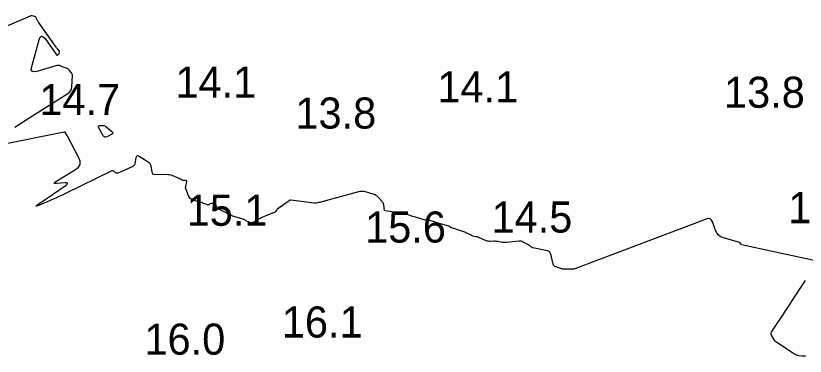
# Model space of a CAD drawing. Extents: x 1023796 to 1112670, y 656573 to 837340.
# Drawn here: x 1101522.3 to 1101649.4, y 687654.4 to 687709.2 of the extents above; entities that cross this region are included whole.
import ezdxf

# ---------------------------------------------------------------- set-up
doc = ezdxf.new("R2010")
doc.units = 0
doc.layers.add('V-CHAN-CONT-15FT', color=7, linetype='Continuous')
doc.layers.add('V-TOPO-SOUN', color=7, linetype='Continuous')

msp = doc.modelspace()

# ---------------------------------------------------------------- linework, layer by layer
at = {"layer": 'V-CHAN-CONT-15FT'}
for points in [[(1101522.12, 687691.26), (1101522.53, 687691.51), (1101522.94, 687691.77), (1101530.67, 687696.69), (1101530.93, 687696.9), (1101531.12, 687697.14), (1101531.24, 687697.43), (1101531.29, 687697.75), (1101531.39, 687699.56), (1101531.39, 687699.69), (1101531.36, 687699.8), (1101531.32, 687699.91), (1101531.25, 687700.01), (1101530.93, 687700.4), (1101530.84, 687700.49), (1101530.75, 687700.57), (1101530.65, 687700.64), (1101530.54, 687700.69), (1101529.55, 687701.1), (1101529.34, 687701.17), (1101529.14, 687701.2), (1101528.93, 687701.19), (1101528.72, 687701.14), (1101525.67, 687700.23), (1101525.19, 687700.15), (1101524.89, 687700.26), (1101524.77, 687700.55), (1101524.84, 687701.04), (1101526.04, 687705.33), (1101526.21, 687705.74), (1101526.43, 687705.9), (1101526.68, 687705.82), (1101526.98, 687705.5), (1101528.82, 687702.9), (1101528.86, 687702.86), (1101528.89, 687702.85), (1101528.94, 687702.85), (1101528.98, 687702.87), (1101529.17, 687703.01), (1101529.21, 687703.04), (1101529.24, 687703.08), (1101529.26, 687703.12), (1101529.28, 687703.17), (1101529.33, 687703.37), (1101529.33, 687703.41), (1101529.33, 687703.46), (1101529.31, 687703.5), (1101529.28, 687703.54), (1101529.01, 687703.84), (1101528.95, 687703.91), (1101528.9, 687703.97), (1101528.85, 687704.04), (1101528.8, 687704.11), (1101525.92, 687708.16), (1101525.86, 687708.24), (1101525.81, 687708.33), (1101525.76, 687708.41), (1101525.72, 687708.5), (1101525.54, 687708.88), (1101525.5, 687708.96), (1101525.44, 687709.02), (1101525.37, 687709.06), (1101525.28, 687709.09), (1101524.92, 687709.17), (1101524.83, 687709.18), (1101524.74, 687709.18), (1101524.65, 687709.16), (1101524.57, 687709.13), (1101507.99, 687702.04)], [(1101651.34, 687669.68), (1101639.18, 687672.34), (1101639.14, 687672.36), (1101639.1, 687672.38), (1101639.07, 687672.41), (1101639.04, 687672.45), (1101638.95, 687672.61), (1101638.93, 687672.65), (1101638.9, 687672.68), (1101638.86, 687672.71), (1101638.82, 687672.72), (1101636.1, 687673.52), (1101635.74, 687673.67), (1101635.45, 687673.88), (1101635.22, 687674.15), (1101635.05, 687674.5), (1101634.49, 687676), (1101634.32, 687676.31), (1101634.09, 687676.49), (1101633.8, 687676.54), (1101633.46, 687676.47), (1101612.29, 687668.45), (1101612.27, 687668.44), (1101612.26, 687668.44), (1101612.24, 687668.43), (1101612.23, 687668.43), (1101612.16, 687668.42), (1101612.15, 687668.41), (1101612.13, 687668.41), (1101612.12, 687668.41), (1101612.1, 687668.41), (1101611.12, 687668.42), (1101611.04, 687668.43), (1101610.95, 687668.43), (1101610.86, 687668.43), (1101610.77, 687668.43), (1101610.41, 687668.43), (1101610.32, 687668.43), (1101610.24, 687668.44), (1101610.15, 687668.46), (1101610.06, 687668.49), (1101609.26, 687668.78), (1101609.11, 687668.85), (1101608.99, 687668.95), (1101608.9, 687669.07), (1101608.85, 687669.23), (1101608.5, 687670.63), (1101608.49, 687670.67), (1101608.47, 687670.72), (1101608.46, 687670.77), (1101608.44, 687670.81), (1101608.35, 687671.02), (1101608.34, 687671.05), (1101608.33, 687671.07), (1101608.31, 687671.09), (1101608.3, 687671.12), (1101608.24, 687671.2), (1101608.22, 687671.22), (1101608.2, 687671.24), (1101608.18, 687671.26), (1101608.16, 687671.27), (1101608.03, 687671.33), (1101608, 687671.34), (1101607.97, 687671.35), (1101607.94, 687671.36), (1101607.91, 687671.37), (1101605.57, 687671.84), (1101605.5, 687671.85), (1101605.44, 687671.88), (1101605.38, 687671.91), (1101605.32, 687671.96), (1101605.1, 687672.14), (1101605.05, 687672.19), (1101604.99, 687672.23), (1101604.93, 687672.27), (1101604.87, 687672.3), (1101603.98, 687672.77), (1101603.81, 687672.85), (1101603.64, 687672.9), (1101603.45, 687672.92), (1101603.27, 687672.91), (1101601.31, 687672.7), (1101601.14, 687672.69), (1101600.97, 687672.68), (1101600.79, 687672.7), (1101600.62, 687672.72), (1101599.9, 687672.84), (1101599.75, 687672.86), (1101599.59, 687672.88), (1101599.44, 687672.89), (1101599.28, 687672.89), (1101598.66, 687672.88), (1101598.51, 687672.88), (1101598.35, 687672.9), (1101598.21, 687672.94), (1101598.06, 687672.99), (1101596.83, 687673.51), (1101596.73, 687673.54), (1101596.63, 687673.58), (1101596.53, 687673.6), (1101596.43, 687673.63), (1101595.85, 687673.74), (1101595.83, 687673.74), (1101595.81, 687673.75), (1101595.79, 687673.76), (1101595.78, 687673.77), (1101595.71, 687673.82), (1101595.69, 687673.83), (1101595.67, 687673.84), (1101595.65, 687673.85), (1101595.63, 687673.86), (1101594.75, 687674.28), (1101594.59, 687674.35), (1101594.43, 687674.42), (1101594.27, 687674.48), (1101594.11, 687674.53), (1101592.49, 687675.04), (1101592.44, 687675.05), (1101592.4, 687675.07), (1101592.36, 687675.1), (1101592.32, 687675.13), (1101592.18, 687675.26), (1101592.14, 687675.29), (1101592.1, 687675.31), (1101592.06, 687675.33), (1101592.01, 687675.35), (1101589.91, 687675.94), (1101589.82, 687675.97), (1101589.72, 687676), (1101589.62, 687676.03), (1101589.52, 687676.06), (1101588.98, 687676.25), (1101588.96, 687676.26), (1101588.93, 687676.26), (1101588.91, 687676.26), (1101588.88, 687676.25), (1101588.79, 687676.23), (1101588.76, 687676.23), (1101588.74, 687676.22), (1101588.71, 687676.22), (1101588.69, 687676.23), (1101588.41, 687676.27), (1101588.35, 687676.27), (1101588.3, 687676.29), (1101588.25, 687676.3), (1101588.19, 687676.31), (1101586.63, 687676.77), (1101586.42, 687676.84), (1101586.21, 687676.9), (1101586, 687676.96), (1101585.79, 687677.03), (1101584.95, 687677.3), (1101584.73, 687677.36), (1101584.52, 687677.41), (1101584.3, 687677.46), (1101584.09, 687677.49), (1101581.7, 687677.82), (1101581.7, 687677.82), (1101581.69, 687677.82), (1101581.69, 687677.83), (1101581.69, 687677.83), (1101581.68, 687677.84), (1101581.67, 687677.84), (1101581.67, 687677.84), (1101581.67, 687677.85), (1101581.67, 687677.85), (1101581.53, 687678.78), (1101581.49, 687678.93), (1101581.44, 687679.07), (1101581.36, 687679.2), (1101581.26, 687679.32), (1101580.56, 687680.06), (1101580.4, 687680.2), (1101580.22, 687680.33), (1101580.03, 687680.42), (1101579.83, 687680.49), (1101578.58, 687680.83), (1101578.3, 687680.89), (1101578.02, 687680.91), (1101577.74, 687680.89), (1101577.46, 687680.83), (1101572.16, 687679.38), (1101572.07, 687679.35), (1101571.97, 687679.33), (1101571.88, 687679.31), (1101571.78, 687679.29), (1101571.4, 687679.2), (1101571.31, 687679.18), (1101571.22, 687679.16), (1101571.13, 687679.14), (1101571.04, 687679.12), (1101570.67, 687679.04), (1101570.58, 687679.03), (1101570.49, 687679.02), (1101570.4, 687679.02), (1101570.31, 687679.03), (1101566.58, 687679.52), (1101566.54, 687679.52), (1101566.5, 687679.52), (1101566.46, 687679.51), (1101566.42, 687679.49), (1101566.28, 687679.41), (1101566.25, 687679.38), (1101566.21, 687679.36), (1101566.18, 687679.34), (1101566.15, 687679.32), (1101564.48, 687678.14), (1101564.42, 687678.09), (1101564.36, 687678.04), (1101564.3, 687677.98), (1101564.24, 687677.92), (1101564.04, 687677.66), (1101563.98, 687677.59), (1101563.92, 687677.54), (1101563.85, 687677.5), (1101563.78, 687677.46), (1101561.76, 687676.65), (1101561.61, 687676.58), (1101561.47, 687676.51), (1101561.33, 687676.43), (1101561.2, 687676.35), (1101560.56, 687675.93), (1101560.48, 687675.88), (1101560.39, 687675.86), (1101560.3, 687675.85), (1101560.21, 687675.87), (1101559.83, 687675.98), (1101559.74, 687676.01), (1101559.64, 687676.05), (1101559.56, 687676.09), (1101559.47, 687676.13), (1101559.11, 687676.35), (1101559.02, 687676.4), (1101558.92, 687676.44), (1101558.83, 687676.47), (1101558.73, 687676.5), (1101557.76, 687676.76), (1101557.57, 687676.81), (1101557.38, 687676.88), (1101557.2, 687676.95), (1101557.02, 687677.04), (1101554.99, 687678.09), (1101554.88, 687678.15), (1101554.79, 687678.23), (1101554.71, 687678.32), (1101554.65, 687678.43), (1101554.39, 687678.92), (1101554.34, 687678.99), (1101554.28, 687679.04), (1101554.2, 687679.06), (1101554.11, 687679.05), (1101553.59, 687678.94), (1101553.55, 687678.93), (1101553.52, 687678.91), (1101553.49, 687678.89), (1101553.46, 687678.87), (1101553.35, 687678.76), (1101553.32, 687678.74), (1101553.29, 687678.73), (1101553.25, 687678.73), (1101553.22, 687678.74), (1101552.34, 687679.05), (1101552.19, 687679.11), (1101552.03, 687679.16), (1101551.87, 687679.21), (1101551.71, 687679.26), (1101550.74, 687679.56), (1101550.55, 687679.65), (1101550.38, 687679.77), (1101550.25, 687679.92), (1101550.15, 687680.11), (1101549.61, 687681.5), (1101549.6, 687681.52), (1101549.6, 687681.54), (1101549.6, 687681.56), (1101549.61, 687681.58), (1101549.66, 687681.66), (1101549.67, 687681.68), (1101549.67, 687681.7), (1101549.68, 687681.72), (1101549.68, 687681.74), (1101549.81, 687682.5), (1101549.81, 687682.57), (1101549.79, 687682.62), (1101549.74, 687682.65), (1101549.67, 687682.66), (1101549.36, 687682.66), (1101549.28, 687682.67), (1101549.21, 687682.69), (1101549.13, 687682.71), (1101549.07, 687682.75), (1101548.78, 687682.91), (1101548.71, 687682.95), (1101548.63, 687682.99), (1101548.56, 687683.02), (1101548.48, 687683.05), (1101547.44, 687683.47), (1101547.23, 687683.54), (1101547.03, 687683.58), (1101546.82, 687683.61), (1101546.61, 687683.62), (1101544.78, 687683.61), (1101544.58, 687683.64), (1101544.42, 687683.72), (1101544.31, 687683.86), (1101544.24, 687684.06), (1101544.07, 687684.96), (1101544.01, 687685.17), (1101543.91, 687685.36), (1101543.77, 687685.52), (1101543.6, 687685.65), (1101542.13, 687686.56), (1101541.95, 687686.64), (1101541.81, 687686.63), (1101541.7, 687686.53), (1101541.63, 687686.35), (1101541.44, 687685.43), (1101541.37, 687685.22), (1101541.26, 687685.05), (1101541.11, 687684.91), (1101540.92, 687684.8), (1101538.69, 687683.86), (1101538.6, 687683.84), (1101538.51, 687683.84), (1101538.43, 687683.86), (1101538.35, 687683.91), (1101538.06, 687684.17), (1101537.98, 687684.22), (1101537.9, 687684.25), (1101537.82, 687684.24), (1101537.73, 687684.21), (1101530.26, 687680.57), (1101529.75, 687680.33), (1101529.23, 687680.08), (1101528.71, 687679.85), (1101528.19, 687679.62), (1101526.09, 687678.72), (1101525.69, 687678.57), (1101525.54, 687678.55), (1101525.63, 687678.67), (1101525.98, 687678.92), (1101530.37, 687681.95), (1101530.58, 687682.12), (1101530.63, 687682.24), (1101530.52, 687682.3), (1101530.25, 687682.31), (1101528.85, 687682.21), (1101528.58, 687682.21), (1101528.48, 687682.27), (1101528.53, 687682.37), (1101528.75, 687682.53), (1101531.91, 687684.44), (1101532.37, 687684.82), (1101532.62, 687685.27), (1101532.64, 687685.78), (1101532.43, 687686.35), (1101530.58, 687689.81), (1101530.55, 687689.88), (1101530.51, 687689.94), (1101530.48, 687690.01), (1101530.44, 687690.08), (1101530.3, 687690.36), (1101530.26, 687690.42), (1101530.21, 687690.45), (1101530.15, 687690.47), (1101530.08, 687690.47), (1101519.58, 687688.37)], [(1101649.46, 687654.42), (1101648.91, 687654.4), (1101648.38, 687654.48), (1101647.87, 687654.65), (1101647.38, 687654.92), (1101644.83, 687656.6), (1101644.69, 687656.71), (1101644.56, 687656.83), (1101644.45, 687656.97), (1101644.36, 687657.13), (1101644.01, 687657.77), (1101643.95, 687657.93), (1101643.94, 687658.09), (1101643.97, 687658.25), (1101644.05, 687658.4), (1101645.92, 687661.19), (1101646.26, 687661.71), (1101646.6, 687662.22), (1101646.95, 687662.74), (1101647.28, 687663.26), (1101649.35, 687666.45), (1101649.46, 687666.61)]]:
    msp.add_lwpolyline(points, dxfattribs=at)
msp.add_lwpolyline([(1101536.6, 687689.65), (1101536.46, 687689.74), (1101536.35, 687689.89), (1101535.62, 687691.26), (1101535.58, 687691.37), (1101535.59, 687691.45), (1101535.65, 687691.49), (1101535.77, 687691.51), (1101536.31, 687691.53), (1101536.45, 687691.52), (1101536.57, 687691.49), (1101536.69, 687691.44), (1101536.8, 687691.36), (1101537.75, 687690.56), (1101537.87, 687690.43), (1101537.9, 687690.31), (1101537.84, 687690.2), (1101537.7, 687690.09), (1101536.93, 687689.71), (1101536.75, 687689.64)], close=True, dxfattribs=at)

# ---------------------------------------------------------------- texts
at = {"layer": 'V-TOPO-SOUN'}
for s, p in [('14.1 ', (1101547.99, 687696.02)), ('14.1 ', (1101590.18, 687695.23)), ('13.8 ', (1101636.34, 687694.38)), ('14.7 ', (1101526.07, 687693.2)), ('13.8 ', (1101567.31, 687691.03)), ('15.1 ', (1101549.8, 687675.39)), ('13.6 ', (1101646.68, 687675.81)), ('14.5 ', (1101598.9, 687674.3)), ('15.6 ', (1101578.54, 687672.69)), ('16.1 ', (1101565.12, 687657.41)), ('16.0 ', (1101543, 687654.65))]:
    msp.add_text(s, height=5, dxfattribs=at).set_placement(p)

doc.saveas('drawing.dxf')
